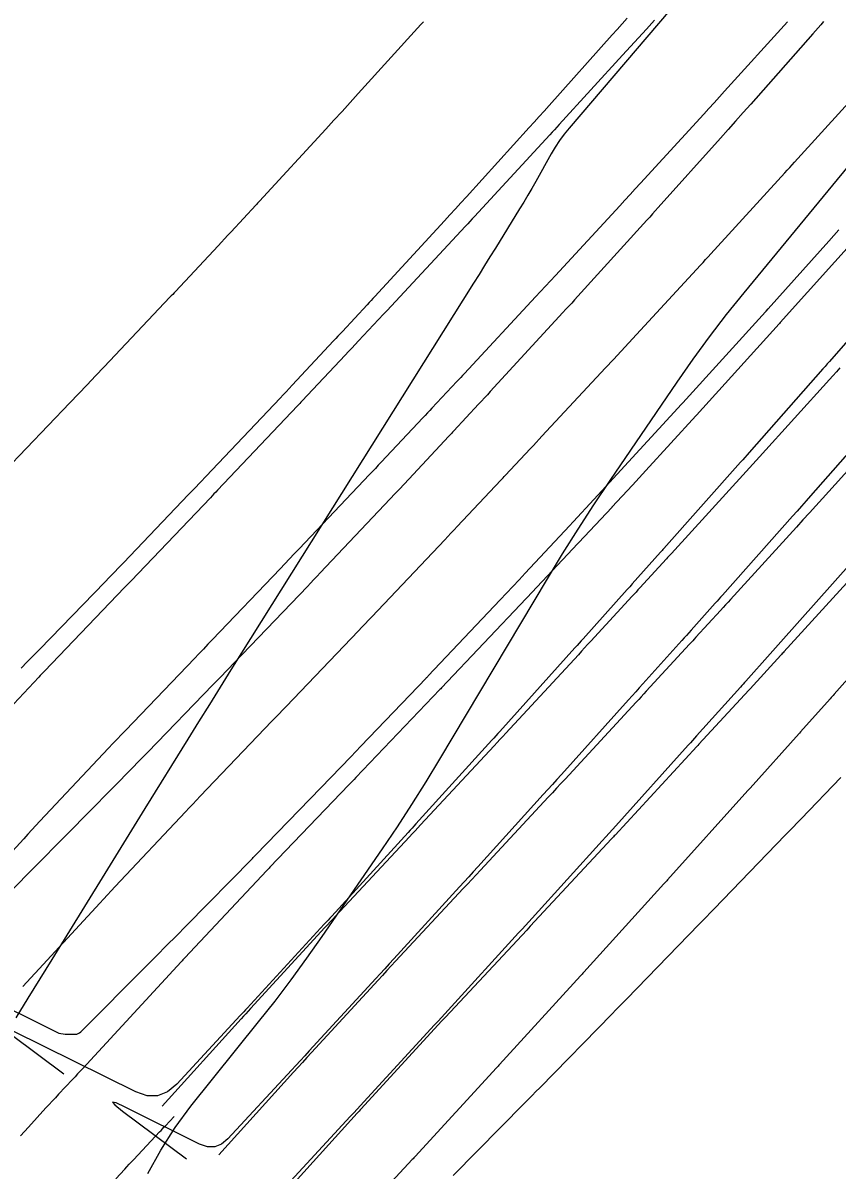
# Model space of a CAD drawing. Extents: x 1005228 to 1008882, y 1883389 to 1885754.
# Drawn here: x 1008189.06 to 1008221.75, y 1884555.92 to 1884601.98 of the extents above; entities that cross this region are included whole.
import ezdxf

# ---------------------------------------------------------------- set-up
doc = ezdxf.new("R2010")
doc.units = 0
for name, color, linetype in [('ATDIMS', 7, 'Continuous'), ('C-ANNO-NOTE', 7, 'Continuous'), ('TSOBSTACLE', 7, 'Continuous')]:
    doc.layers.add(name, color=color, linetype=linetype)

msp = doc.modelspace()

# ---------------------------------------------------------------- linework, layer by layer
at = {"layer": 'ATDIMS'}
for points in [[(1008219.764, 1884602.031), (1008217.234, 1884599.24), (1008217.025, 1884599.009), (1008216.816, 1884598.779), (1008216.606, 1884598.549), (1008216.396, 1884598.319), (1008213.856, 1884595.541), (1008213.648, 1884595.314), (1008213.44, 1884595.087), (1008213.231, 1884594.86), (1008213.023, 1884594.634), (1008210.446, 1884591.841), (1008210.247, 1884591.625), (1008210.048, 1884591.41), (1008209.848, 1884591.194), (1008209.648, 1884590.979), (1008206.792, 1884587.91), (1008206.715, 1884587.828), (1008206.639, 1884587.746), (1008206.562, 1884587.664), (1008206.486, 1884587.582), (1008205.485, 1884586.514), (1008205.395, 1884586.418), (1008205.305, 1884586.322), (1008205.215, 1884586.226), (1008205.124, 1884586.129), (1008203.449, 1884584.349), (1008203.331, 1884584.223), (1008203.213, 1884584.098), (1008203.094, 1884583.972), (1008202.976, 1884583.847), (1008200.148, 1884580.862), (1008199.959, 1884580.663), (1008199.77, 1884580.464), (1008199.581, 1884580.265), (1008199.391, 1884580.067), (1008196.675, 1884577.225), (1008196.493, 1884577.034), (1008196.311, 1884576.844), (1008196.129, 1884576.653), (1008195.946, 1884576.463), (1008193.195, 1884573.59), (1008193.022, 1884573.409), (1008192.848, 1884573.226), (1008192.675, 1884573.044), (1008192.503, 1884572.861), (1008189.747, 1884569.927), (1008189.584, 1884569.753), (1008189.421, 1884569.579), (1008189.259, 1884569.404), (1008189.097, 1884569.229), (1008186.031, 1884565.899)], [(1008213.326, 1884602.172), (1008213.126, 1884601.947), (1008212.926, 1884601.722), (1008212.725, 1884601.498), (1008210.187, 1884598.665), (1008209.988, 1884598.443), (1008209.789, 1884598.222), (1008209.589, 1884598.001), (1008209.389, 1884597.78), (1008206.868, 1884595.002), (1008206.648, 1884594.76), (1008206.427, 1884594.518), (1008206.206, 1884594.277), (1008205.985, 1884594.036), (1008203.194, 1884591.003), (1008203.118, 1884590.919), (1008203.041, 1884590.836), (1008202.964, 1884590.753), (1008202.886, 1884590.669), (1008201.891, 1884589.597), (1008201.802, 1884589.501), (1008201.713, 1884589.406), (1008201.624, 1884589.31), (1008201.535, 1884589.215), (1008199.868, 1884587.432), (1008199.748, 1884587.304), (1008199.628, 1884587.176), (1008199.508, 1884587.048), (1008199.387, 1884586.92), (1008196.661, 1884584.034), (1008196.426, 1884583.786), (1008196.19, 1884583.538), (1008195.954, 1884583.29), (1008195.718, 1884583.043), (1008193.102, 1884580.31), (1008192.915, 1884580.115), (1008192.727, 1884579.92), (1008192.54, 1884579.726), (1008192.352, 1884579.532), (1008189.736, 1884576.836), (1008189.488, 1884576.58), (1008189.239, 1884576.325), (1008188.99, 1884576.071)], [(1008222.327, 1884580.321), (1008219.497, 1884577.137), (1008219.388, 1884577.015), (1008219.28, 1884576.893), (1008219.171, 1884576.771), (1008219.062, 1884576.649), (1008218.088, 1884575.558), (1008218.034, 1884575.498), (1008217.981, 1884575.438), (1008217.927, 1884575.378), (1008217.874, 1884575.318), (1008216.112, 1884573.352), (1008216.028, 1884573.259), (1008215.945, 1884573.166), (1008215.861, 1884573.073), (1008215.778, 1884572.98), (1008212.869, 1884569.751), (1008212.733, 1884569.6), (1008212.597, 1884569.45), (1008212.461, 1884569.3), (1008212.325, 1884569.149), (1008209.509, 1884566.043), (1008209.373, 1884565.894), (1008209.237, 1884565.745), (1008209.102, 1884565.595), (1008208.966, 1884565.446), (1008206.136, 1884562.347), (1008206.001, 1884562.198), (1008205.865, 1884562.05), (1008205.729, 1884561.902), (1008205.593, 1884561.754), (1008202.751, 1884558.661), (1008202.616, 1884558.514), (1008202.48, 1884558.367), (1008202.344, 1884558.219), (1008202.208, 1884558.072), (1008199.354, 1884554.987)], [(1008222.14, 1884579.5), (1008219.612, 1884576.728), (1008219.581, 1884576.695), (1008219.55, 1884576.661), (1008219.519, 1884576.627), (1008219.488, 1884576.593), (1008218.257, 1884575.249), (1008218.207, 1884575.195), (1008216.206, 1884573.019), (1008216.166, 1884572.976), (1008216.126, 1884572.933), (1008212.838, 1884569.376), (1008212.804, 1884569.339), (1008212.77, 1884569.302), (1008212.735, 1884569.265), (1008212.701, 1884569.228), (1008209.433, 1884565.716), (1008209.361, 1884565.639), (1008209.289, 1884565.561), (1008206.025, 1884562.059), (1008205.987, 1884562.019), (1008205.949, 1884561.978), (1008205.911, 1884561.937), (1008205.874, 1884561.896), (1008202.643, 1884558.38), (1008202.604, 1884558.337), (1008202.564, 1884558.294), (1008202.525, 1884558.251), (1008202.486, 1884558.208), (1008199.208, 1884554.585)]]:
    msp.add_lwpolyline(points, dxfattribs=at)
at = {"layer": 'C-ANNO-NOTE'}
for points in [[(1008217.698, 1884605.63), (1008210.995, 1884597.761), (1008210.795, 1884597.514), (1008210.608, 1884597.259), (1008210.434, 1884596.995), (1008210.272, 1884596.722), (1008209.652, 1884595.612), (1008209.495, 1884595.335), (1008209.335, 1884595.061), (1008209.173, 1884594.788), (1008209.007, 1884594.516), (1008208.033, 1884592.942), (1008207.814, 1884592.589), (1008207.596, 1884592.237), (1008207.376, 1884591.886), (1008207.156, 1884591.534), (1008197.416, 1884576.006), (1008196.982, 1884575.312), (1008196.548, 1884574.617), (1008196.116, 1884573.922), (1008195.685, 1884573.226), (1008193.962, 1884570.442), (1008193.532, 1884569.746), (1008193.102, 1884569.05), (1008192.671, 1884568.353), (1008192.241, 1884567.657), (1008190.218, 1884564.377), (1008189.737, 1884563.599), (1008189.256, 1884562.82), (1008188.776, 1884562.041)], [(1008194.085, 1884555.789), (1008194.594, 1884556.729), (1008195.17, 1884557.629), (1008195.811, 1884558.49), (1008198.524, 1884561.871), (1008199.185, 1884562.711), (1008199.831, 1884563.563), (1008200.461, 1884564.426), (1008201.075, 1884565.302), (1008203.5, 1884568.825), (1008204.099, 1884569.711), (1008204.683, 1884570.606), (1008205.252, 1884571.51), (1008205.807, 1884572.424), (1008210.122, 1884579.662), (1008210.728, 1884580.662), (1008211.35, 1884581.654), (1008211.987, 1884582.635), (1008212.638, 1884583.608), (1008215.326, 1884587.557), (1008215.969, 1884588.478), (1008216.632, 1884589.383), (1008217.315, 1884590.273), (1008218.019, 1884591.147), (1008225.773, 1884600.552)]]:
    msp.add_lwpolyline(points, dxfattribs=at)
at = {"layer": 'TSOBSTACLE'}
for points in [[(1008214.421, 1884602.09), (1008214.101, 1884601.737), (1008213.78, 1884601.385), (1008213.46, 1884601.033), (1008213.138, 1884600.681), (1008210.594, 1884597.898), (1008210.5, 1884597.795), (1008210.405, 1884597.693), (1008210.311, 1884597.59), (1008210.216, 1884597.487), (1008207.188, 1884594.205), (1008207.101, 1884594.11), (1008207.013, 1884594.015), (1008206.925, 1884593.921), (1008206.838, 1884593.826), (1008203.669, 1884590.421), (1008203.637, 1884590.387), (1008203.604, 1884590.352), (1008203.572, 1884590.317), (1008203.539, 1884590.283), (1008202.539, 1884589.214), (1008202.404, 1884589.071), (1008202.27, 1884588.927), (1008202.135, 1884588.784), (1008202.001, 1884588.641), (1008200.274, 1884586.805), (1008200.226, 1884586.754), (1008200.178, 1884586.703), (1008200.13, 1884586.653), (1008200.082, 1884586.602), (1008196.88, 1884583.221), (1008196.807, 1884583.145), (1008196.735, 1884583.069), (1008196.663, 1884582.993), (1008196.591, 1884582.918), (1008193.405, 1884579.585), (1008193.341, 1884579.517), (1008193.276, 1884579.449), (1008193.211, 1884579.382), (1008193.147, 1884579.314), (1008189.925, 1884575.95), (1008189.869, 1884575.892), (1008189.813, 1884575.833), (1008189.757, 1884575.774), (1008189.701, 1884575.714), (1008186.478, 1884572.284)], [(1008221.207, 1884602.034), (1008221.099, 1884601.909), (1008220.99, 1884601.785), (1008220.881, 1884601.661), (1008220.772, 1884601.537), (1008218.284, 1884598.722), (1008217.981, 1884598.38), (1008217.678, 1884598.039), (1008217.374, 1884597.698), (1008217.07, 1884597.357), (1008214.567, 1884594.564), (1008214.454, 1884594.438), (1008214.342, 1884594.313), (1008214.229, 1884594.188), (1008214.116, 1884594.063), (1008211.211, 1884590.864), (1008211.096, 1884590.736), (1008210.98, 1884590.609), (1008210.864, 1884590.483), (1008210.747, 1884590.356), (1008207.829, 1884587.183), (1008207.711, 1884587.055), (1008207.593, 1884586.927), (1008207.474, 1884586.799), (1008207.356, 1884586.672), (1008206.36, 1884585.599), (1008206.313, 1884585.548), (1008206.265, 1884585.497), (1008206.218, 1884585.446), (1008206.17, 1884585.395), (1008204.552, 1884583.664), (1008204.366, 1884583.465), (1008204.18, 1884583.267), (1008203.994, 1884583.069), (1008203.808, 1884582.872), (1008201, 1884579.9), (1008200.872, 1884579.764), (1008200.743, 1884579.629), (1008200.614, 1884579.493), (1008200.484, 1884579.358), (1008197.868, 1884576.625), (1008197.574, 1884576.318), (1008197.279, 1884576.012), (1008196.984, 1884575.707), (1008196.689, 1884575.402), (1008194.073, 1884572.705), (1008193.933, 1884572.561), (1008193.792, 1884572.416), (1008193.651, 1884572.272), (1008193.51, 1884572.128), (1008190.85, 1884569.423), (1008190.564, 1884569.133), (1008190.278, 1884568.843), (1008189.991, 1884568.554), (1008189.704, 1884568.265), (1008187.05, 1884565.601)], [(1008205.142, 1884602.024), (1008205.046, 1884601.919), (1008202.525, 1884599.141), (1008202.2, 1884598.784), (1008201.875, 1884598.427), (1008201.549, 1884598.071), (1008201.222, 1884597.716), (1008198.56, 1884594.822), (1008198.524, 1884594.783), (1008198.488, 1884594.744), (1008198.453, 1884594.706), (1008198.417, 1884594.667), (1008197.421, 1884593.595), (1008197.291, 1884593.454), (1008197.161, 1884593.314), (1008197.03, 1884593.174), (1008196.899, 1884593.035), (1008195.185, 1884591.2), (1008195.131, 1884591.142), (1008195.076, 1884591.084), (1008195.021, 1884591.026), (1008194.967, 1884590.968), (1008192.321, 1884588.168), (1008191.98, 1884587.807), (1008191.637, 1884587.446), (1008191.295, 1884587.087), (1008190.951, 1884586.727), (1008188.335, 1884583.995)], [(1008189.066, 1884563.294), (1008192.146, 1884566.639), (1008192.301, 1884566.806), (1008192.456, 1884566.973), (1008192.611, 1884567.14), (1008192.767, 1884567.306), (1008195.586, 1884570.306), (1008195.734, 1884570.464), (1008195.883, 1884570.621), (1008196.032, 1884570.777), (1008196.182, 1884570.934), (1008199.063, 1884573.943), (1008199.204, 1884574.09), (1008199.346, 1884574.238), (1008199.487, 1884574.385), (1008199.628, 1884574.533), (1008202.539, 1884577.579), (1008202.672, 1884577.719), (1008202.805, 1884577.858), (1008202.937, 1884577.997), (1008203.07, 1884578.137), (1008205.998, 1884581.228), (1008206.123, 1884581.36), (1008206.248, 1884581.492), (1008206.372, 1884581.624), (1008206.497, 1884581.757), (1008208.248, 1884583.618), (1008208.294, 1884583.667), (1008208.34, 1884583.716), (1008208.386, 1884583.765), (1008208.431, 1884583.814), (1008209.445, 1884584.896), (1008209.559, 1884585.018), (1008209.674, 1884585.141), (1008209.788, 1884585.263), (1008209.902, 1884585.385), (1008212.459, 1884588.133), (1008212.771, 1884588.468), (1008213.082, 1884588.804), (1008213.394, 1884589.14), (1008213.704, 1884589.477), (1008216.264, 1884592.252), (1008216.37, 1884592.367), (1008216.475, 1884592.481), (1008216.58, 1884592.596), (1008216.685, 1884592.711), (1008219.654, 1884595.958), (1008219.752, 1884596.065), (1008219.851, 1884596.173), (1008219.949, 1884596.281), (1008220.047, 1884596.389), (1008223.021, 1884599.671)], [(1008184.18, 1884564.561), (1008190.43, 1884561.461), (1008190.51, 1884561.427), (1008190.592, 1884561.402), (1008190.677, 1884561.388), (1008190.764, 1884561.383), (1008191.163, 1884561.382), (1008191.225, 1884561.387), (1008191.283, 1884561.405), (1008191.337, 1884561.433), (1008191.385, 1884561.474), (1008194.039, 1884564.138), (1008194.435, 1884564.536), (1008194.83, 1884564.935), (1008195.225, 1884565.334), (1008195.619, 1884565.734), (1008198.279, 1884568.44), (1008198.312, 1884568.474), (1008198.344, 1884568.507), (1008198.377, 1884568.541), (1008198.41, 1884568.575), (1008201.026, 1884571.271), (1008201.429, 1884571.687), (1008201.831, 1884572.104), (1008202.233, 1884572.521), (1008202.634, 1884572.939), (1008205.251, 1884575.673), (1008205.273, 1884575.696), (1008205.295, 1884575.72), (1008205.317, 1884575.743), (1008205.34, 1884575.766), (1008208.228, 1884578.824), (1008208.48, 1884579.091), (1008208.732, 1884579.359), (1008208.984, 1884579.627), (1008209.235, 1884579.895), (1008210.805, 1884581.575), (1008210.83, 1884581.601), (1008211.825, 1884582.674), (1008211.985, 1884582.846), (1008212.145, 1884583.019), (1008212.304, 1884583.191), (1008212.463, 1884583.364), (1008215.51, 1884586.676), (1008215.532, 1884586.7), (1008215.555, 1884586.725), (1008218.877, 1884590.385), (1008218.903, 1884590.414), (1008218.98, 1884590.5), (1008221.414, 1884593.217), (1008221.822, 1884593.673)], [(1008222.764, 1884593.608), (1008219.471, 1884589.949), (1008219.44, 1884589.915), (1008219.43, 1884589.904), (1008216.101, 1884586.229), (1008216.083, 1884586.21), (1008214.075, 1884584.009), (1008213.941, 1884583.862), (1008213.806, 1884583.716), (1008213.671, 1884583.57), (1008213.536, 1884583.424), (1008212.712, 1884582.539), (1008212.705, 1884582.531), (1008211.378, 1884581.114), (1008211.348, 1884581.082), (1008209.299, 1884578.904), (1008209.266, 1884578.868), (1008205.871, 1884575.285), (1008205.84, 1884575.252), (1008205.809, 1884575.219), (1008202.427, 1884571.681), (1008202.357, 1884571.608), (1008202.145, 1884571.387), (1008198.98, 1884568.082), (1008198.949, 1884568.049), (1008198.917, 1884568.015), (1008198.886, 1884567.982), (1008198.855, 1884567.949), (1008195.566, 1884564.45), (1008195.528, 1884564.409), (1008195.49, 1884564.368), (1008195.452, 1884564.327), (1008195.414, 1884564.286), (1008192.101, 1884560.688)], [(1008224.482, 1884591.848), (1008221.533, 1884588.485), (1008221.446, 1884588.386), (1008221.359, 1884588.288), (1008221.272, 1884588.189), (1008221.185, 1884588.091), (1008218.221, 1884584.733), (1008218.135, 1884584.636), (1008218.05, 1884584.539), (1008217.964, 1884584.442), (1008217.878, 1884584.345), (1008214.793, 1884580.875), (1008214.76, 1884580.838), (1008214.728, 1884580.801), (1008214.695, 1884580.764), (1008214.662, 1884580.728), (1008213.531, 1884579.461), (1008213.48, 1884579.404), (1008213.428, 1884579.347), (1008213.377, 1884579.289), (1008213.326, 1884579.232), (1008211.558, 1884577.259), (1008211.476, 1884577.167), (1008211.393, 1884577.074), (1008211.31, 1884576.982), (1008211.227, 1884576.89), (1008208.206, 1884573.537), (1008208.126, 1884573.448), (1008208.045, 1884573.358), (1008207.965, 1884573.269), (1008207.884, 1884573.18), (1008204.84, 1884569.824), (1008204.763, 1884569.738), (1008204.685, 1884569.653), (1008204.608, 1884569.568), (1008204.53, 1884569.483), (1008201.461, 1884566.121), (1008201.387, 1884566.04), (1008201.313, 1884565.959), (1008201.239, 1884565.878), (1008201.164, 1884565.797), (1008198.067, 1884562.427), (1008197.997, 1884562.351), (1008197.928, 1884562.275), (1008197.858, 1884562.199), (1008197.788, 1884562.124), (1008195.239, 1884559.369), (1008194.871, 1884559.063), (1008194.473, 1884558.91), (1008194.048, 1884558.911), (1008193.594, 1884559.066), (1008188.674, 1884561.507)], [(1008221.868, 1884588.129), (1008221.727, 1884587.972), (1008221.585, 1884587.816), (1008221.444, 1884587.659), (1008218.634, 1884584.558), (1008218.501, 1884584.412), (1008218.368, 1884584.266), (1008218.235, 1884584.12), (1008218.102, 1884583.974), (1008215.097, 1884580.68), (1008215.047, 1884580.625), (1008214.997, 1884580.57), (1008214.947, 1884580.515), (1008214.897, 1884580.46), (1008213.834, 1884579.3), (1008213.756, 1884579.216), (1008213.679, 1884579.131), (1008213.602, 1884579.047), (1008213.524, 1884578.963), (1008211.86, 1884577.153), (1008211.737, 1884577.019), (1008211.613, 1884576.885), (1008211.49, 1884576.751), (1008211.366, 1884576.617), (1008208.452, 1884573.465), (1008208.335, 1884573.338), (1008208.217, 1884573.211), (1008208.099, 1884573.084), (1008207.981, 1884572.957), (1008205.03, 1884569.786), (1008204.919, 1884569.667), (1008204.808, 1884569.548), (1008204.697, 1884569.428), (1008204.586, 1884569.309), (1008201.604, 1884566.109), (1008201.5, 1884565.998), (1008201.397, 1884565.887), (1008201.294, 1884565.775), (1008201.191, 1884565.663), (1008198.203, 1884562.411), (1008198.107, 1884562.307), (1008198.012, 1884562.203), (1008197.917, 1884562.098), (1008197.822, 1884561.993), (1008194.655, 1884558.494)], [(1008223.272, 1884585.921), (1008220.689, 1884582.996), (1008220.508, 1884582.791), (1008220.326, 1884582.585), (1008220.143, 1884582.379), (1008219.961, 1884582.174), (1008217.145, 1884579.006), (1008217.074, 1884578.927), (1008217.004, 1884578.847), (1008216.933, 1884578.768), (1008216.862, 1884578.688), (1008215.888, 1884577.597), (1008215.796, 1884577.495), (1008215.705, 1884577.392), (1008215.613, 1884577.29), (1008215.521, 1884577.188), (1008213.956, 1884575.44), (1008213.812, 1884575.28), (1008213.669, 1884575.12), (1008213.525, 1884574.961), (1008213.381, 1884574.801), (1008210.685, 1884571.808), (1008210.503, 1884571.606), (1008210.321, 1884571.404), (1008210.139, 1884571.203), (1008209.956, 1884571.001), (1008207.324, 1884568.098), (1008207.143, 1884567.899), (1008206.961, 1884567.699), (1008206.78, 1884567.499), (1008206.598, 1884567.3), (1008203.949, 1884564.399), (1008203.769, 1884564.202), (1008203.589, 1884564.005), (1008203.408, 1884563.808), (1008203.227, 1884563.611), (1008200.561, 1884560.71), (1008200.382, 1884560.515), (1008200.204, 1884560.321), (1008200.024, 1884560.127), (1008199.845, 1884559.933), (1008197.297, 1884557.178), (1008197.042, 1884556.966), (1008196.767, 1884556.861), (1008196.473, 1884556.862), (1008196.159, 1884556.969), (1008193.167, 1884558.453), (1008192.802, 1884558.621), (1008192.663, 1884558.649), (1008192.751, 1884558.539), (1008193.066, 1884558.289), (1008195.634, 1884556.373)], [(1008223.697, 1884585.68), (1008221.166, 1884582.887), (1008220.905, 1884582.599), (1008220.644, 1884582.311), (1008220.383, 1884582.024), (1008220.121, 1884581.737), (1008217.476, 1884578.837), (1008217.375, 1884578.726), (1008217.273, 1884578.615), (1008217.172, 1884578.505), (1008217.071, 1884578.394), (1008216.082, 1884577.315), (1008216.019, 1884577.246), (1008215.955, 1884577.177), (1008215.892, 1884577.108), (1008215.828, 1884577.038), (1008214.091, 1884575.149), (1008213.99, 1884575.04), (1008213.89, 1884574.93), (1008213.789, 1884574.821), (1008213.689, 1884574.713), (1008210.829, 1884571.619), (1008210.661, 1884571.438), (1008210.493, 1884571.257), (1008210.325, 1884571.076), (1008210.157, 1884570.895), (1008207.429, 1884567.963), (1008207.257, 1884567.778), (1008207.084, 1884567.593), (1008206.912, 1884567.408), (1008206.74, 1884567.224), (1008204.026, 1884564.311), (1008203.849, 1884564.122), (1008203.673, 1884563.932), (1008203.498, 1884563.741), (1008203.322, 1884563.551), (1008200.648, 1884560.64), (1008200.468, 1884560.444), (1008200.289, 1884560.248), (1008200.11, 1884560.051), (1008199.931, 1884559.854), (1008196.932, 1884556.54)], [(1008224.793, 1884578.58), (1008221.636, 1884575.029), (1008221.596, 1884574.984), (1008221.556, 1884574.938), (1008221.516, 1884574.893), (1008221.475, 1884574.848), (1008220.288, 1884573.518), (1008220.241, 1884573.466), (1008220.226, 1884573.449), (1008218.268, 1884571.263), (1008218.221, 1884571.211), (1008218.174, 1884571.16), (1008214.945, 1884567.575), (1008214.91, 1884567.535), (1008214.874, 1884567.495), (1008214.838, 1884567.456), (1008214.802, 1884567.416), (1008211.581, 1884563.864), (1008211.547, 1884563.827), (1008211.514, 1884563.79), (1008211.48, 1884563.753), (1008211.446, 1884563.716), (1008208.204, 1884560.164), (1008208.173, 1884560.13), (1008208.141, 1884560.096), (1008208.11, 1884560.061), (1008208.078, 1884560.027), (1008204.814, 1884556.475), (1008204.785, 1884556.444), (1008204.756, 1884556.412), (1008204.727, 1884556.381), (1008204.698, 1884556.349), (1008201.411, 1884552.797)], [(1008206.338, 1884555.701), (1008209.204, 1884558.61), (1008209.357, 1884558.765), (1008209.51, 1884558.921), (1008209.662, 1884559.076), (1008209.815, 1884559.232), (1008212.723, 1884562.202), (1008212.869, 1884562.352), (1008213.015, 1884562.501), (1008213.161, 1884562.651), (1008213.307, 1884562.8), (1008216.202, 1884565.778), (1008216.355, 1884565.935), (1008216.508, 1884566.093), (1008216.66, 1884566.25), (1008216.813, 1884566.408), (1008219.669, 1884569.365), (1008219.828, 1884569.53), (1008219.988, 1884569.695), (1008220.147, 1884569.86), (1008220.306, 1884570.025), (1008221.906, 1884571.691)], [(1008188.591, 1884561.372), (1008190.708, 1884559.792)], [(1008192.098, 1884560.687), (1008191.471, 1884560.008), (1008191.366, 1884559.895), (1008191.261, 1884559.782), (1008191.156, 1884559.669), (1008191.05, 1884559.557), (1008190.494, 1884558.966), (1008190.367, 1884558.829), (1008190.24, 1884558.693), (1008190.114, 1884558.555), (1008189.988, 1884558.417), (1008189.289, 1884557.646), (1008189.13, 1884557.472), (1008188.971, 1884557.298)], [(1008192.798, 1884555.569), (1008193.153, 1884555.961), (1008193.242, 1884556.058), (1008193.332, 1884556.156), (1008193.422, 1884556.253), (1008193.512, 1884556.349), (1008194.552, 1884557.455), (1008194.611, 1884557.517), (1008194.669, 1884557.58), (1008194.727, 1884557.642), (1008194.785, 1884557.705), (1008195.133, 1884558.081)]]:
    msp.add_lwpolyline(points, dxfattribs=at)

doc.saveas('drawing.dxf')
